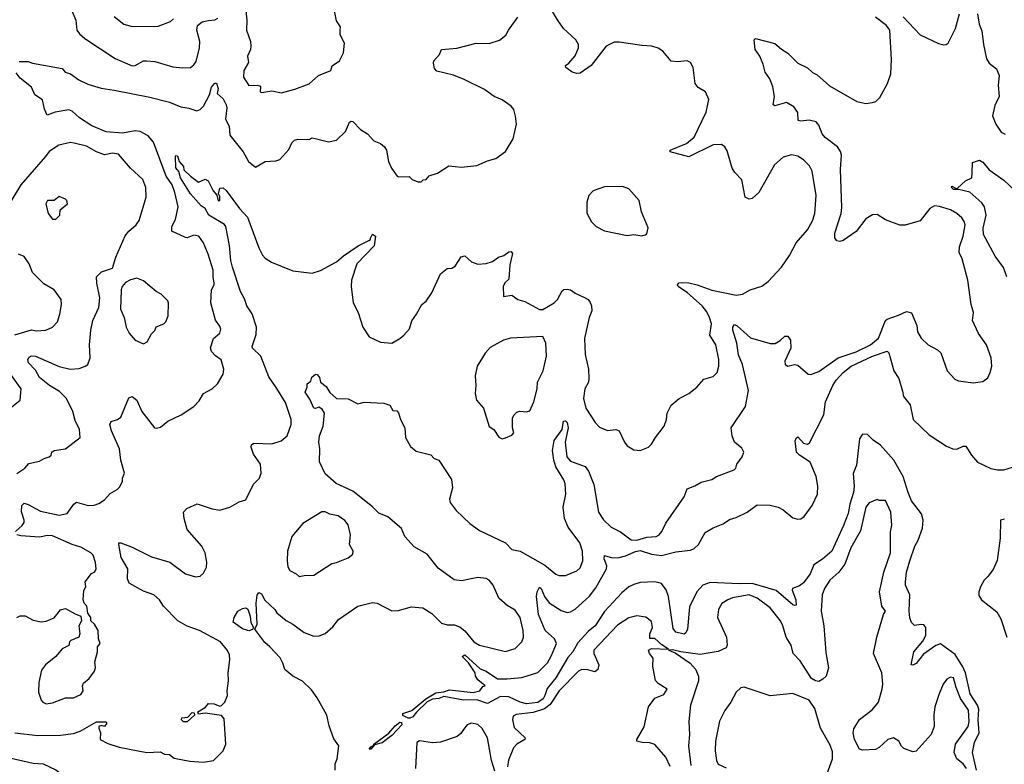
# Model space of a CAD drawing. Extents: x 2057697 to 2160550, y 827490 to 1016834.
# Tile 403 of 509: x 2079763 to 2085827, y 980901 to 985489. Entities that reach past the tile are written whole.
import ezdxf

# ---------------------------------------------------------------- set-up
doc = ezdxf.new("R2010")
doc.units = 0

msp = doc.modelspace()

# ---------------------------------------------------------------- linework, layer by layer
at = {"layer": '0CON20XD'}
for points in [[(2081154, 985565), (2081162.6, 985485), (2081160.7, 985425), (2081183.6, 985355), (2081186.4, 985325), (2081184.5, 985305), (2081165.6, 985265), (2081172.2, 985225), (2081144.3, 985175), (2081140.6, 985135), (2081175, 985082.5), (2081225.6, 985085.6), (2081241.2, 985081.2), (2081246.2, 985075), (2081244.2, 985045), (2081255, 985039.2), (2081315, 985051.4), (2081375, 985037.5), (2081458.3, 985061.7), (2081545, 985093.3), (2081603.8, 985145), (2081679.2, 985175), (2081688, 985205), (2081732, 985235), (2081757.5, 985285), (2081764, 985345), (2081737.5, 985395), (2081736.9, 985425), (2081739.2, 985445), (2081715, 985482.5), (2081691.2, 985595)], [(2079733.3, 981095), (2079875, 981079.1), (2080015, 981080.6), (2080095, 981091.8), (2080135.3, 981104.7), (2080235, 981164), (2080293, 981163), (2080300, 981155), (2080286, 981134), (2080265, 981140), (2080251.2, 981135), (2080249.2, 981125), (2080260, 981095), (2080259.2, 981055), (2080305, 981030.4), (2080375, 981007.1), (2080545, 980973.3), (2080628.3, 980978.3), (2080655, 980963.8), (2080685, 980962), (2080715, 980940), (2080810.9, 980920.9), (2080895, 980914.7), (2080956.7, 980925), (2081016.1, 980983.9), (2081032.5, 981025), (2081021.7, 981181.7), (2081005, 981202.5), (2080905, 981217.5), (2080865, 981210), (2080860, 981225), (2080906.4, 981253.6), (2080925, 981276.2), (2080960, 981275), (2080995, 981260), (2081006.4, 981263.6), (2081025.7, 981284.3), (2081042, 981325), (2081040, 981355), (2081048.8, 981415), (2081046.2, 981465), (2081058, 981545), (2081054, 981575), (2081041.7, 981601.7), (2081000, 981655), (2080870.6, 981725), (2080795, 981751.9), (2080737.1, 981785), (2080648.1, 981875), (2080624.7, 981914.7), (2080588.1, 981945), (2080525, 981967.3), (2080437.7, 982017.7), (2080426.4, 982045), (2080428.6, 982105), (2080387.9, 982175), (2080373.6, 982256.4), (2080374, 982266), (2080385, 982266), (2080455, 982239.5), (2080575, 982179.1), (2080687, 982147), (2080783.3, 982075), (2080845, 982056), (2080875, 982060.8), (2080895, 982078.8), (2080913.1, 982115), (2080915, 982147.5), (2080905, 982203.3), (2080885, 982244.3), (2080795, 982348), (2080775.7, 982415), (2080772.5, 982455), (2080792.4, 982477.6), (2080855, 982505.7), (2080947.5, 982475), (2080995, 982466.9), (2081056.7, 982485), (2081115, 982518.6), (2081155, 982531.2), (2081202.6, 982627.4), (2081239.2, 982665), (2081250.8, 982695), (2081245, 982750), (2081202.5, 982812.5), (2081187.5, 982855), (2081190.3, 982869.7), (2081205, 982880.8), (2081315, 982876.4), (2081373.8, 982895), (2081410, 982925), (2081434.4, 982995), (2081434.5, 983025), (2081400.9, 983130.9), (2081346, 983216), (2081297.5, 983287.5), (2081247.2, 983415), (2081197.1, 983465), (2081195.6, 983475), (2081219.7, 983550.3), (2081221.2, 983595), (2081195.6, 983675.6), (2081161.1, 983725), (2081149.4, 983765), (2081122.6, 983815), (2081073.6, 983963.6), (2081062.5, 984005), (2081055, 984096.7), (2081032.9, 984215), (2081025, 984227.9), (2080927.8, 984285), (2080905.6, 984325), (2080881.3, 984341.3), (2080815, 984416.9), (2080753.8, 984515), (2080742.7, 984552.7), (2080725, 984576.2), (2080723.1, 984645), (2080725, 984652.5), (2080735, 984650), (2080745.7, 984615), (2080771.2, 984585), (2080773, 984563), (2080813.8, 984525), (2080865, 984488), (2080905, 984506.2), (2080923.8, 984495), (2080955, 984433.8), (2080977, 984407), (2080985, 984372.5), (2080996.2, 984375), (2080995, 984400), (2080986.7, 984415), (2080995, 984450), (2081015, 984452.5), (2081035, 984436.2), (2081115.6, 984325), (2081165, 984272.5), (2081235, 984084), (2081258.3, 984038.3), (2081275, 984018.6), (2081314.7, 983994.7), (2081445, 983942.2), (2081565, 983927.1), (2081615, 983943.1), (2081715, 983997.1), (2081756.5, 984033.5), (2081847.5, 984095), (2081912.5, 984127.5), (2081922.5, 984135), (2081923.3, 984143.3), (2081935, 984166.7), (2081953.3, 984155), (2081945.6, 984095), (2081839.4, 983985), (2081806.7, 983885), (2081803.6, 983845), (2081817.1, 983745), (2081847.1, 983685), (2081876.2, 983595), (2081915.7, 983535.7), (2081985, 983501.4), (2082055, 983496), (2082105, 983523.8), (2082128.8, 983545), (2082163.8, 983585), (2082177.3, 983632.7), (2082207.5, 983675), (2082238.8, 983735), (2082265.9, 983754.1), (2082301.2, 983805), (2082355, 983922.5), (2082395, 983956.7), (2082425, 983958.8), (2082445, 983970), (2082481.7, 984028.3), (2082505, 984033.3), (2082545, 983997.5), (2082585, 983983.3), (2082635, 983986.7), (2082675, 984000), (2082712.5, 984025), (2082745, 984036.7), (2082775, 984058.8), (2082790, 984060), (2082797.7, 984047.7), (2082781.7, 983978.3), (2082775, 983890), (2082751.4, 983868.6), (2082741.2, 983845), (2082743.3, 983783.3), (2082795, 983792.5), (2082830, 983765), (2082875, 983753.3), (2082964, 983704), (2082985, 983703.8), (2083055, 983744), (2083075, 983764), (2083105, 983818), (2083115, 983826), (2083135, 983829.2), (2083155, 983824.3), (2083183.6, 983803.6), (2083246.7, 983775), (2083264.3, 983764.3), (2083276.6, 983746.6), (2083285.6, 983725), (2083286.7, 983695), (2083269.4, 983655), (2083241.5, 983525), (2083245.6, 983425.6), (2083266, 983335), (2083268.8, 983278.8), (2083265.7, 983255), (2083242.9, 983215), (2083234.6, 983155), (2083250, 983095), (2083306.4, 983006.4), (2083335, 982978), (2083382.3, 982957.7), (2083433.9, 982963.9), (2083455, 982956.2), (2083488.8, 982885), (2083505, 982863.3), (2083545, 982838.8), (2083585, 982834), (2083635, 982855.8), (2083655, 982874), (2083678.1, 982915), (2083733.1, 982985), (2083747.1, 983025), (2083750.8, 983065), (2083775, 983113.8), (2083825, 983156), (2083883.3, 983185), (2083933.3, 983225), (2083975.9, 983274.1), (2084035, 983290.8), (2084058.6, 983315), (2084069.1, 983355), (2084068.8, 983395), (2084050, 983485), (2084014.4, 983544.4), (2084024.4, 983615), (2084012.5, 983655), (2083995, 983688.6), (2083965.5, 983725), (2083876.7, 983806.7), (2083818, 983845), (2083814.2, 983855), (2083822.5, 983867.5), (2083845, 983870.5), (2083885, 983868), (2083935, 983855.3), (2084025, 983822.7), (2084175, 983792.5), (2084215, 983798), (2084262.5, 983825), (2084333, 983847), (2084373.6, 983876.4), (2084455.8, 983965), (2084504.6, 984035.4), (2084546.4, 984113.6), (2084615.6, 984195), (2084645, 984248.8), (2084660, 984295), (2084668.5, 984405), (2084644.3, 984555), (2084627.4, 984587.4), (2084590, 984625), (2084555, 984648), (2084517, 984657), (2084465, 984641.9), (2084412.9, 984595), (2084315.5, 984424.5), (2084275, 984386.2), (2084255, 984384), (2084231.2, 984395), (2084211.7, 984501.7), (2084167.7, 984547.7), (2084151.2, 984575), (2084120.3, 984680.3), (2084106.2, 984705), (2084085, 984720), (2084035, 984718.1), (2083885, 984644.2), (2083770, 984675), (2083770, 984685), (2083870, 984725), (2083918.1, 984765), (2083991.7, 984918.3), (2084007.7, 984997.7), (2083986.2, 985045), (2083941.2, 985071.2), (2083923.8, 985095), (2083910.8, 985195), (2083895.5, 985225.5), (2083875, 985235.8), (2083815, 985229.2), (2083775, 985232.9), (2083724.6, 985294.6), (2083696.2, 985313.8), (2083656.1, 985326.1), (2083595, 985329.1), (2083455, 985351.1), (2083425, 985349.4), (2083375.8, 985325), (2083283, 985207), (2083215, 985158.8), (2083195, 985156.2), (2083165, 985166.2), (2083126.7, 985195), (2083125, 985206.7), (2083145, 985220), (2083185, 985266.7), (2083205.6, 985314.4), (2083204.2, 985335), (2083187.5, 985365), (2083113.3, 985435), (2083075, 985487.5), (2083025, 985573.8)], [(2080083.1, 985543.1), (2080108.2, 985485), (2080114.6, 985425), (2080131, 985401), (2080163.3, 985373.3), (2080350.5, 985250.5), (2080455, 985205.4), (2080475, 985206.7), (2080525, 985234.3), (2080544.5, 985235.5), (2080595, 985231.4), (2080705, 985199.2), (2080768.3, 985191.7), (2080815, 985194.3), (2080835, 985210), (2080848.9, 985231.1), (2080870.9, 985315), (2080873.1, 985355), (2080854.1, 985425), (2080857.8, 985452.2), (2080886, 985475), (2080925, 985482.9), (2080965, 985487.3), (2080982.3, 985497.7)], [(2085205, 985507.1), (2085310, 985395), (2085422.7, 985342.7), (2085455, 985333.8), (2085470, 985335), (2085482.5, 985345), (2085527.1, 985435), (2085550.8, 985525)], [(2085662.5, 985525), (2085671.7, 985461.7), (2085689.7, 985419.7), (2085698.9, 985335), (2085717, 985247), (2085735, 985220), (2085778.8, 985185), (2085796.2, 985145), (2085788.8, 985085), (2085796, 985015), (2085769.5, 984960.5), (2085754.1, 984895.9), (2085776, 984845), (2085808.8, 984795), (2085833.4, 984783.4)], [(2079759.3, 985230.7), (2079815, 985231.2), (2079841.4, 985221.4), (2080025, 985187.5), (2080043.3, 985165), (2080075, 985156), (2080127.2, 985117.2), (2080181.9, 985091.9), (2080265, 985066.6), (2080344.7, 985054.7), (2080565, 985011.8), (2080685, 984980.9), (2080755, 984951.2), (2080805, 984943.1), (2080853.6, 984926.4), (2080875, 984936.2), (2080894, 984955), (2080931.2, 985025), (2080945, 985073.3), (2080965, 985097.5), (2080975, 985097.5), (2080985.8, 985065), (2080980, 985035), (2081015, 985001.4), (2081035.3, 984965), (2081038.6, 984945), (2081030.7, 984875), (2081052.9, 984832.9), (2081056.9, 984776.9), (2081140, 984675), (2081172.5, 984615), (2081215, 984581.2), (2081275, 984616), (2081340.7, 984619.3), (2081365, 984626.7), (2081420.7, 984689.3), (2081439.3, 984730.7), (2081455, 984746.7), (2081475, 984753.3), (2081545, 984750), (2081565, 984760), (2081582.5, 984757.5), (2081665, 984736.7), (2081713.6, 984746.4), (2081769.1, 984800.9), (2081795, 984857.5), (2081805, 984863.8), (2081815, 984861.2), (2081862.1, 984812.1), (2081905.5, 984785.5), (2081943.2, 984743.2), (2081985, 984726.7), (2082010, 984705), (2082021.2, 984685), (2082033.8, 984615), (2082052, 984575), (2082087.5, 984525), (2082095, 984520), (2082161.7, 984521.7), (2082180, 984505), (2082215, 984490), (2082235, 984490), (2082248.3, 984501.7), (2082266.1, 984503.9), (2082285, 984527.5), (2082335.9, 984544.1), (2082405, 984588.8), (2082485, 984581.2), (2082579.1, 984590.9), (2082645, 984620), (2082695, 984633.8), (2082755, 984676.7), (2082802.5, 984755), (2082822, 984845), (2082817.5, 984895), (2082805.7, 984935), (2082790.8, 984955), (2082735, 984994.3), (2082684.6, 985014.6), (2082625, 985059.5), (2082499.6, 985119.6), (2082435, 985146.7), (2082331.7, 985171.7), (2082318.3, 985188.3), (2082311.7, 985221.7), (2082313.9, 985236.1), (2082347.5, 985275), (2082360, 985305), (2082455, 985312.5), (2082575, 985344.2), (2082655, 985342), (2082718, 985362), (2082757.3, 985392.7), (2082773.8, 985425), (2082831.2, 985505)], [(2080345, 985508), (2080405, 985460.6), (2080455, 985447.3), (2080615, 985448.6), (2080691.7, 985478.3), (2080709.2, 985495)], [(2081302.5, 981625), (2081271.7, 981651.7), (2081212, 981735), (2081225.8, 981765), (2081218.9, 981895), (2081225, 981942.5), (2081235, 981960), (2081251.2, 981951.2), (2081273.2, 981913.2), (2081334, 981855), (2081347.1, 981835), (2081405, 981787.1), (2081445, 981765.6), (2081514, 981714), (2081575, 981690), (2081607.9, 981692.1), (2081645, 981706.9), (2081690.9, 981749.1), (2081726.6, 981793.4), (2081845, 981876.3), (2081935, 981898.2), (2081965, 981894.7), (2082055, 981846.1), (2082095, 981849.2), (2082175, 981871.4), (2082245, 981865.9), (2082300.9, 981830.9), (2082361.7, 981771.7), (2082395, 981761.1), (2082439.9, 981759.9), (2082475.7, 981745.7), (2082503.7, 981723.7), (2082560, 981655), (2082595, 981634.6), (2082755, 981595.7), (2082813.8, 981615), (2082856, 981655), (2082865.8, 981684.2), (2082864.2, 981725), (2082845.6, 981805), (2082815, 981850.8), (2082765, 981879.2), (2082714, 981925), (2082678.9, 982005), (2082655, 982035.6), (2082635, 982046.2), (2082585, 982052.2), (2082485, 982031), (2082437.9, 982037.9), (2082340.6, 982110.6), (2082271.8, 982195), (2082191.5, 982241.5), (2082134, 982305), (2082115, 982354.6), (2082029.5, 982425), (2081975, 982448.7), (2081936.7, 982486.7), (2081815, 982583.2), (2081712.4, 982632.4), (2081645, 982690), (2081608.8, 982765), (2081612.4, 982845), (2081605.4, 982885.4), (2081608.9, 982925), (2081631.5, 982985), (2081640.7, 983065), (2081625, 983088.5), (2081605, 983102), (2081585, 983092.5), (2081573.8, 983095), (2081550.7, 983150.7), (2081521.2, 983195), (2081532.5, 983225), (2081532.5, 983245), (2081555, 983262.5), (2081562.9, 983287.1), (2081585, 983304.2), (2081595, 983302), (2081608.8, 983285), (2081616.1, 983256.1), (2081649.5, 983229.5), (2081672.9, 983192.9), (2081714.1, 983154.1), (2081785, 983153.3), (2081845, 983122), (2081885, 983132.9), (2082005.9, 983125.9), (2082043.6, 983113.6), (2082061.7, 983081.7), (2082085, 983080), (2082097, 983067), (2082108.8, 983025), (2082135.7, 982975), (2082138.8, 982915), (2082170, 982860), (2082205, 982831.4), (2082295, 982807.5), (2082315, 982786.2), (2082344.2, 982774.2), (2082422.5, 982655), (2082428.6, 982605), (2082410.8, 982535), (2082414, 982515), (2082452, 982465), (2082536, 982385), (2082595, 982341.1), (2082755.4, 982265.4), (2082795, 982225.8), (2082845, 982214.5), (2082997.9, 982127.9), (2083065, 982073.1), (2083085.6, 982065.6), (2083125.6, 982064.4), (2083195, 982092.5), (2083215, 982111.2), (2083232.2, 982155), (2083228.5, 982215), (2083212.5, 982265), (2083141.6, 982361.6), (2083118.9, 982415), (2083109.7, 982485), (2083125.8, 982565), (2083121.7, 982628.3), (2083114.4, 982654.4), (2083065.9, 982735), (2083052.1, 982775), (2083045.3, 982834.7), (2083055, 982896), (2083104, 982965), (2083113.3, 983015), (2083125, 983016.7), (2083135, 983007.5), (2083142, 982975), (2083121.8, 982885), (2083132.3, 982795), (2083155, 982769.1), (2083245, 982735.6), (2083267.3, 982707.3), (2083298.9, 982625), (2083328.1, 982455), (2083358.1, 982408.1), (2083405, 982361.9), (2083463.2, 982333.2), (2083530, 982285), (2083565, 982282.1), (2083625, 982300), (2083682.5, 982305), (2083701.2, 982315), (2083717.5, 982335), (2083743, 982387), (2083855, 982549.2), (2083875, 982599.4), (2083922.2, 982617.8), (2083959.4, 982640.6), (2084025, 982655.6), (2084055.7, 982674.3), (2084163.9, 982716.1), (2084173.3, 982725), (2084180.5, 982749.5), (2084212.5, 982795), (2084222.5, 982825), (2084210, 982850), (2084166.2, 982885), (2084152, 982925), (2084146, 982975), (2084233.3, 983105), (2084251.1, 983205), (2084215.3, 983365), (2084189.7, 983425), (2084180.7, 983495), (2084155.9, 983575), (2084155.3, 983594.7), (2084165, 983610.6), (2084182.9, 983602.9), (2084265, 983529.4), (2084384.5, 983494.5), (2084415.5, 983494.5), (2084446.8, 983513.2), (2084475, 983540), (2084495, 983540), (2084510, 983515), (2084513.3, 983465), (2084476, 983385), (2084476.7, 983365), (2084495, 983353.8), (2084535, 983363.8), (2084555, 983360), (2084620, 983305), (2084635, 983302.5), (2084685, 983321.2), (2084804, 983406), (2084915, 983442.5), (2085002.5, 983485), (2085053.3, 983526.7), (2085095, 983635.5), (2085105.3, 983644.7), (2085175, 983667.5), (2085225, 983690.8), (2085255, 983683.8), (2085288, 983605), (2085293.1, 983565), (2085315, 983526), (2085358.8, 983485), (2085415.6, 983455.6), (2085435.6, 983435.6), (2085475.8, 983325.8), (2085523.3, 983275), (2085545, 983264), (2085635, 983250.8), (2085695, 983260), (2085725, 983282.5), (2085741.1, 983315), (2085750.9, 983355), (2085747.1, 983405), (2085718.1, 983485), (2085667.8, 983555), (2085631.9, 983635), (2085637.5, 983685), (2085624, 983735), (2085602.5, 983885), (2085567.1, 984015), (2085550.4, 984055), (2085551.2, 984088.8), (2085574.6, 984155.4), (2085586.4, 984225), (2085581.1, 984245), (2085565, 984268.6), (2085535, 984294.4), (2085495, 984316.4), (2085428.6, 984338.6), (2085397.3, 984342.7), (2085368.8, 984325), (2085309.8, 984250.2), (2085217.8, 984222.2), (2085183.8, 984223.8), (2085095, 984256), (2085045, 984289.2), (2085015, 984286.9), (2084975, 984262), (2084915, 984184.4), (2084835, 984128.6), (2084815, 984122.5), (2084795, 984126.2), (2084782.9, 984145), (2084783, 984173), (2084821.8, 984295), (2084827.6, 984332.4), (2084817.7, 984565), (2084824.5, 984655), (2084817.7, 984677.7), (2084799.1, 984705), (2084725, 984762.5), (2084705.5, 984785.5), (2084685, 984838.6), (2084669, 984859), (2084625, 984870), (2084573.3, 984863.3), (2084557.3, 984867.3), (2084555, 984916.7), (2084531.8, 984951.8), (2084485, 984978.1), (2084415, 984958), (2084404.2, 984964.2), (2084411.4, 985015), (2084401.9, 985075), (2084382.2, 985125), (2084353.5, 985165), (2084342.9, 985215), (2084322, 985265), (2084293.3, 985305), (2084287.5, 985365), (2084295, 985372.5), (2084415, 985341.2), (2084455, 985306.2), (2084495, 985283.3), (2084555, 985220), (2084615, 985191.2), (2084645, 985163.8), (2084675, 985150), (2084750.3, 985080.3), (2084918.8, 984985), (2084975, 984972.9), (2085015, 984978.1), (2085036.2, 984985), (2085060.3, 985009.7), (2085108.9, 985095), (2085128.2, 985155), (2085132.7, 985242.7), (2085121.4, 985425), (2085102.6, 985452.6), (2085035, 985504.3)], [(2079736.7, 982335), (2079778, 982372), (2079789.6, 982390.4), (2079791.2, 982405), (2079773.2, 982456.8), (2079776.2, 982495), (2079790.8, 982509.2), (2079815, 982502.9), (2079890.2, 982460.2), (2080005, 982435.4), (2080055, 982447.1), (2080096.7, 982505), (2080113, 982517), (2080185, 982495.7), (2080221.7, 982498.3), (2080251.2, 982508.8), (2080285, 982531.2), (2080320.7, 982569.3), (2080363.3, 982595), (2080378.8, 982611.2), (2080396, 982645), (2080396.2, 982665), (2080409.2, 982695), (2080385.4, 982775), (2080377.8, 982845), (2080328.5, 982955), (2080317.1, 982995), (2080326.7, 983013.3), (2080365, 983025.6), (2080385, 983040), (2080435, 983160), (2080455, 983166.7), (2080484.5, 983144.5), (2080515.4, 983075), (2080594, 982975), (2080605, 982971.4), (2080630.7, 982979.3), (2080674.2, 983015), (2080758, 983055), (2080835, 983105.8), (2080868.9, 983141.1), (2080894.3, 983185), (2080948, 983215), (2080982, 983245), (2081015.6, 983305), (2081020, 983335), (2081004.1, 983394.1), (2080968.6, 983418.6), (2080943.3, 983445), (2080937, 983467), (2080956.2, 983525), (2080995, 983556.7), (2081001.2, 983581.2), (2080995, 983600), (2080968, 983638), (2080939.5, 983745), (2080944.5, 983825), (2080961.4, 983855), (2080961.1, 983865), (2080953.8, 983905), (2080955.3, 983945.3), (2080924.6, 984044.6), (2080895.6, 984115), (2080865.4, 984155.4), (2080835, 984161.9), (2080795, 984145.7), (2080785, 984147.1), (2080700.8, 984185), (2080700.5, 984215), (2080722.9, 984257.1), (2080738.2, 984335), (2080718.1, 984425), (2080700.9, 984470.9), (2080665.9, 984525), (2080585.9, 984735), (2080555, 984773.1), (2080505, 984799.4), (2080475, 984803.7), (2080395, 984789.4), (2080295, 984798.2), (2080206.7, 984835), (2080131.2, 984885), (2080085.2, 984925.2), (2080065, 984933.2), (2079981.3, 984918.7), (2079931.2, 984901.2), (2079915, 984937.5), (2079903.1, 984995), (2079856.2, 985025), (2079835, 985074), (2079765, 985128.8), (2079741.9, 985161.9)], [(2079745, 982693.5), (2079794.5, 982725.5), (2079820, 982755), (2079885, 982768.6), (2079913.7, 982786.3), (2079945, 982795.8), (2079956, 982805), (2079960.8, 982825), (2079976, 982835), (2080045, 982845.7), (2080136.2, 982915), (2080130.8, 982965), (2080105, 983018.8), (2080089.4, 983075), (2080050.5, 983155), (2080007.7, 983197.7), (2079946.9, 983235), (2079885, 983283.8), (2079859.7, 983329.7), (2079816.2, 983375), (2079813.8, 983395), (2079821.2, 983408.8), (2079833.1, 983416.9), (2079860, 983415), (2080005, 983352.8), (2080074.6, 983335.4), (2080130, 983340), (2080166.8, 983353.2), (2080182, 983365), (2080197.5, 983405), (2080192, 983485), (2080200.8, 983575), (2080213.8, 983635), (2080249.4, 983715), (2080256.9, 983775), (2080238, 983865), (2080236.7, 983905), (2080267.5, 983935), (2080335, 983957.5), (2080354.3, 984025), (2080413.1, 984156.9), (2080434.3, 984185), (2080480.6, 984225), (2080498.9, 984251.1), (2080540.8, 984395), (2080540, 984455), (2080522, 984505), (2080445, 984574.3), (2080371.2, 984661.2), (2080335, 984666.7), (2080285, 984655.5), (2080235, 984675.5), (2080175, 984710), (2080098.7, 984728.7), (2080075, 984731.4), (2080003.3, 984715), (2079945, 984677.5), (2079922.7, 984645), (2079769.6, 984470.4), (2079687.1, 984335)], [(2085842.5, 983905), (2085821.8, 983961.8), (2085771.3, 984031.3), (2085698.8, 984165), (2085696.6, 984205), (2085714.7, 984284.7), (2085706.3, 984336.3), (2085689.8, 984359.8), (2085616, 984426), (2085545, 984443.3), (2085515, 984442.2), (2085501.4, 984455), (2085505, 984463.3), (2085535, 984447.5), (2085540, 984450), (2085587.5, 984495), (2085627.5, 984515), (2085628.8, 984545), (2085631.2, 984608.8), (2085675, 984622.5), (2085695, 984610), (2085733.5, 984563.5), (2085825, 984499.4), (2085895, 984434.3)], [(2083595, 984156.7), (2083615, 984162.5), (2083625, 984170), (2083633.6, 984206.4), (2083592.9, 984305), (2083578, 984375), (2083515, 984447.5), (2083475, 984461.9), (2083365, 984460), (2083295, 984433.8), (2083268.8, 984405), (2083256, 984365), (2083255.9, 984295.9), (2083285, 984242.5), (2083312.5, 984215), (2083365, 984188.8), (2083505, 984160), (2083545, 984166), (2083595, 984156.7)], [(2079985, 984260), (2080010, 984285), (2080011.7, 984318.3), (2080057.1, 984355), (2080054, 984375), (2080045, 984384), (2080005, 984400), (2079976, 984374), (2079935, 984373.8), (2079924, 984355), (2079937.5, 984295), (2079965, 984260), (2079985, 984260)], [(2079733, 983547), (2079835, 983577.5), (2079865, 983572.2), (2079924.2, 983575.8), (2079965.8, 983594.2), (2079995, 983627.5), (2080010.8, 983675), (2080020.6, 983735), (2080018, 983765), (2079974.3, 983825), (2079911, 983861), (2079840.8, 983930.8), (2079820.6, 983985), (2079790, 984030), (2079755, 984044.2)], [(2080525, 983492.5), (2080547.5, 983505), (2080575, 983552.5), (2080596.1, 983573.9), (2080603.6, 983596.4), (2080650, 983615), (2080662.7, 983627.3), (2080678, 983665), (2080678.3, 983741.7), (2080675, 983756.7), (2080635, 983798.8), (2080603.3, 983815), (2080525, 983880), (2080485, 983896.7), (2080445, 983886.2), (2080415, 983870), (2080394.3, 983845.7), (2080388, 983825), (2080384.5, 983704.5), (2080405.7, 983655), (2080418.6, 983595), (2080436.8, 983556.8), (2080475, 983513.8), (2080525, 983492.5)], [(2082735, 982907.5), (2082755, 982912.5), (2082795, 982930), (2082807, 982943), (2082797.5, 982975), (2082797.5, 983035), (2082807.5, 983055), (2082825, 983070), (2082843.9, 983076.1), (2082885, 983072), (2082905, 983078.8), (2082929.1, 983135), (2082949.2, 983215), (2082951.4, 983255), (2082986.5, 983325), (2083008.2, 983415), (2083004.4, 983495), (2082985, 983536.7), (2082785, 983525.7), (2082743.3, 983515), (2082660.8, 983469.2), (2082629.4, 983435), (2082581.4, 983355), (2082568, 983295), (2082572.5, 983235), (2082568.8, 983185), (2082576.7, 983145), (2082618.8, 983095), (2082655, 982982.5), (2082682.5, 982965), (2082715, 982917.5), (2082735, 982907.5)], [(2082997.9, 981325), (2082987.8, 981305), (2082955, 981283.2), (2082884.8, 981274.8), (2082845, 981284.6), (2082775, 981317.1), (2082725, 981318.4), (2082645, 981276.9), (2082579.1, 981299.1), (2082496.4, 981296.4), (2082375, 981319.1), (2082345, 981306.9), (2082305, 981302.2), (2082273.1, 981286.9), (2082206.8, 981223.2), (2082185, 981193.3), (2082165.3, 981184.7), (2082155, 981186.4), (2082122.6, 981202.6), (2082122.9, 981215), (2082177.9, 981232.1), (2082264.6, 981305.4), (2082325, 981342.7), (2082375, 981347.8), (2082409.1, 981360.9), (2082555, 981344.4), (2082597.5, 981355), (2082615, 981380), (2082630, 981385), (2082585, 981422.5), (2082570, 981445), (2082568.8, 981465), (2082526.4, 981526.4), (2082487.5, 981565), (2082505, 981576), (2082600, 981490), (2082636.7, 981475), (2082705, 981428.8), (2082765, 981427.5), (2082855, 981436.5), (2082953.5, 981466.5), (2083013.3, 981526.7), (2083039.2, 981570.8), (2083068.2, 981645), (2083056.4, 981675), (2082998.9, 981725), (2082958.9, 981825), (2082946.4, 981935), (2082950, 981965), (2082961.8, 981988.2), (2082965, 981992), (2082975, 981984.2), (2082995.4, 981935.4), (2083025, 981896.2), (2083098.9, 981848.9), (2083135, 981836.9), (2083155, 981840), (2083185, 981857.5), (2083272, 981938), (2083311.3, 981988.7), (2083378, 982105), (2083379.3, 982125), (2083363.1, 982166.9), (2083365, 982188.8), (2083414.3, 982174.3), (2083455.2, 982175.2), (2083495, 982185.5), (2083555, 982213.3), (2083585, 982218), (2083655, 982196.4), (2083715, 982188.7), (2083805, 982210.8), (2083895, 982221.1), (2083918.1, 982231.9), (2083944.3, 982255), (2083985, 982330), (2084035, 982358.8), (2084095, 982383.3), (2084135, 982410), (2084175, 982422), (2084244.5, 982455.5), (2084305, 982500), (2084385, 982498.1), (2084435, 982485.6), (2084465, 982469.4), (2084525, 982419.1), (2084555, 982411.2), (2084575, 982413.8), (2084595, 982427.1), (2084643.3, 982496.7), (2084676.8, 982565), (2084678.8, 982615), (2084669.3, 982675), (2084632.6, 982762.6), (2084565, 982806.5), (2084547.8, 982825), (2084539.4, 982895), (2084545, 982911.2), (2084555, 982918), (2084590, 982880), (2084615, 982874.4), (2084627.7, 982882.3), (2084715.7, 983054.3), (2084726.9, 983135), (2084771.2, 983235), (2084792.5, 983267.5), (2084834.7, 983315.3), (2084885, 983353.8), (2085015, 983416.1), (2085106.8, 983446.8), (2085116.7, 983436.7), (2085146, 983325), (2085178, 983278), (2085200.1, 983200.1), (2085207.4, 983167.4), (2085248.3, 983115), (2085265.9, 983025.9), (2085365, 982931.9), (2085472.1, 982862.1), (2085510, 982845), (2085535, 982843.6), (2085575, 982861.4), (2085590.8, 982860.8), (2085624.4, 982805), (2085663.3, 982763.3), (2085745, 982722.9), (2085785, 982714.6), (2085823.9, 982716.1), (2085905, 982740.8)], [(2079715, 983104.2), (2079766.2, 983145), (2079770.8, 983215), (2079649.5, 983385)], [(2085655.4, 980865.4), (2085631.1, 980975), (2085644.5, 981035), (2085671.8, 981095), (2085665.5, 981175), (2085670.7, 981240.7), (2085662.3, 981265), (2085616.2, 981335), (2085587.8, 981465), (2085572.2, 981502.2), (2085525, 981578.1), (2085435, 981642.9), (2085405, 981632.7), (2085330.7, 981579.3), (2085285, 981521.9), (2085265, 981512.5), (2085254.3, 981514.3), (2085270, 981595), (2085325, 981659.5), (2085344.6, 981695), (2085343.1, 981745), (2085331.2, 981761.2), (2085312.5, 981762.5), (2085275, 981756.2), (2085255.6, 981775.6), (2085245, 981803.3), (2085240.7, 981845), (2085245.3, 981945), (2085219.6, 982005), (2085218.2, 982025), (2085224.7, 982085), (2085245, 982155.8), (2085275.4, 982245), (2085297.2, 982282.8), (2085324.4, 982355.6), (2085328.1, 982405), (2085317.9, 982445), (2085256.2, 982525), (2085234.5, 982575), (2085205.2, 982675), (2085146.4, 982775), (2085065, 982868.5), (2085018.9, 982898.9), (2084985, 982932.5), (2084954.4, 982935.6), (2084935, 982906.2), (2084917.7, 982745), (2084896.5, 982693.5), (2084902.6, 982615), (2084898.5, 982575), (2084875.6, 982505), (2084865, 982447.1), (2084836.9, 982373.1), (2084764.6, 982215), (2084706.7, 982165), (2084655, 982130.4), (2084631.4, 982075), (2084591.3, 982018.7), (2084565, 982001.4), (2084521.9, 981985), (2084520.5, 981975), (2084542.9, 981915), (2084545, 981882.5), (2084535, 981879.2), (2084525, 981884.5), (2084422.9, 981972.9), (2084275, 982015.6), (2084195, 982013.1), (2084015, 982022.4), (2083969.6, 982005), (2083933.8, 981965), (2083888.7, 981871.3), (2083876.4, 981735), (2083865, 981711.2), (2083855, 981704), (2083805, 981716), (2083787.4, 981737.4), (2083760, 981935), (2083745, 981977.1), (2083715.4, 982015.4), (2083675, 982025.5), (2083585, 982020.5), (2083545, 982010), (2083515, 981994.5), (2083472.2, 981957.8), (2083365, 981843.1), (2083307, 981755), (2083265, 981720.6), (2083201.2, 981648.8), (2083170.5, 981595), (2083140, 981560), (2083065, 981434.7), (2083011.1, 981368.9), (2082997.9, 981325)], [(2085595, 980876.4), (2085575, 980904), (2085535.3, 980935.3), (2085518.5, 980975), (2085526.9, 981025), (2085605.6, 981134.4), (2085610, 981165), (2085606.7, 981235), (2085557.7, 981307.7), (2085530, 981375), (2085514.2, 981434.2), (2085495, 981437.5), (2085474.2, 981425), (2085451.4, 981395), (2085427.1, 981335), (2085399.4, 981255), (2085393.1, 981205), (2085396, 981135), (2085376, 981085), (2085285, 980983.3), (2085265, 980978.8), (2085209.3, 980999.3), (2085195, 981012.5), (2085177.5, 981045), (2085144.2, 981064.2), (2085110, 981055), (2085056, 981004), (2085035, 980993.3), (2084955, 980988.1), (2084934.5, 980994.5), (2084904.7, 981055), (2084896.7, 981095), (2084901, 981119), (2084935, 981178.1), (2085014, 981236), (2085051.9, 981285), (2085074.5, 981365.5), (2085078.6, 981395), (2085072.2, 981465), (2085022.5, 981585), (2085042.9, 981685), (2085083.1, 981825), (2085095.4, 981845), (2085073.1, 981875), (2085058.9, 981965), (2085085.4, 982085), (2085126.5, 982205), (2085125.8, 982334.2), (2085133.8, 982375), (2085128.8, 982455), (2085095, 982526.7), (2085057, 982527), (2085045, 982532.5), (2084995, 982512), (2084974.4, 982485), (2084941.2, 982338.8), (2084882.2, 982235), (2084846.1, 982135), (2084808.2, 982085), (2084752.5, 982035), (2084720.6, 981985), (2084705.6, 981945), (2084699.1, 981845), (2084715.4, 981755), (2084729.1, 981590.9), (2084745.4, 981495.4), (2084730.4, 981445), (2084710.5, 981425), (2084685, 981412.2), (2084665, 981415.3), (2084639.7, 981429.7), (2084569.5, 981539.5), (2084526.1, 981585), (2084514.6, 981634.6), (2084484.3, 981685), (2084463.5, 981755), (2084448.5, 981785), (2084385, 981865.5), (2084305.7, 981925), (2084255, 981946.2), (2084153.1, 981926.9), (2084125, 981915.6), (2084088.2, 981891.8), (2084067.8, 981855), (2084061.8, 981805), (2084116.2, 981685), (2084120.8, 981635), (2084115, 981618.8), (2084064.6, 981595.4), (2083955, 981578.1), (2083834.4, 981594.4), (2083782.7, 981607.3), (2083760, 981605), (2083799.1, 981589.1), (2083892.5, 981525), (2083925, 981487.1), (2083944.6, 981445), (2083942.9, 981415), (2083895.5, 981265), (2083883.3, 981165), (2083887.7, 981085), (2083882.7, 981015), (2083897.5, 980895)], [(2081485, 982058), (2081515, 982064.2), (2081575, 982067.5), (2081685, 982138), (2081715, 982144), (2081785, 982173.3), (2081814.2, 982195.8), (2081816, 982215), (2081793.8, 982255), (2081799.5, 982315), (2081785, 982377.5), (2081765, 982403.3), (2081725, 982431.2), (2081673, 982443), (2081645, 982455.8), (2081623.4, 982456.6), (2081506.2, 982385), (2081439.2, 982305), (2081411.9, 982215), (2081409.4, 982155), (2081415, 982117.5), (2081426, 982095), (2081465.4, 982075.4), (2081485, 982058)], [(2085827.6, 982412.4), (2085805, 982406), (2085802.1, 982295), (2085782.9, 982157.1), (2085758.9, 982101.1), (2085725, 982058.2), (2085703.6, 982035), (2085681.1, 981995), (2085670.3, 981965), (2085671.3, 981941.3), (2085687.9, 981915), (2085780.5, 981840.5), (2085807, 981797), (2085842.3, 981685)], [(2079745, 981806), (2079765, 981815.8), (2079795.7, 981815.7), (2079845, 981790), (2079895, 981779.2), (2079925, 981784.2), (2079975, 981803.8), (2080015, 981853.3), (2080045, 981861.2), (2080105, 981827.5), (2080140, 981815), (2080142.5, 981785), (2080127.5, 981755), (2080133.3, 981705), (2080127.5, 981685), (2080076.7, 981665), (2080068.8, 981655), (2080065, 981632.5), (2080025, 981613.3), (2079985, 981566), (2079920.8, 981515), (2079897.9, 981482.1), (2079881.4, 981405), (2079879.4, 981345), (2079895, 981296.7), (2079905, 981283.8), (2079925, 981274.2), (2079965, 981279.2), (2080045, 981311.9), (2080095, 981311.4), (2080138.3, 981331.7), (2080152.9, 981355), (2080149.4, 981385), (2080155, 981402), (2080189.7, 981430.3), (2080223.9, 981476.1), (2080228.8, 981495), (2080226.4, 981533.6), (2080242.5, 981595), (2080242.5, 981625), (2080257.5, 981645), (2080247.5, 981675), (2080246.7, 981725), (2080222.5, 981765), (2080200, 981785), (2080200, 981805), (2080183, 981833), (2080176.7, 981875), (2080160, 981895), (2080153.8, 981915), (2080158.3, 981971.7), (2080170, 981995), (2080166.7, 982025), (2080205, 982076.7), (2080225, 982087.5), (2080233.3, 982105), (2080229.4, 982145), (2080215, 982190), (2080200, 982205), (2080138.9, 982238.9), (2080085, 982256), (2079965, 982308.4), (2079935, 982311.8), (2079885, 982301.2), (2079769.4, 982309.4), (2079745.9, 982315.9)], [(2081175, 981724.4), (2081135, 981736.2), (2081077.7, 981777.7), (2081082.9, 981805), (2081106.7, 981845), (2081135, 981862), (2081155, 981866), (2081167.4, 981857.4), (2081181.5, 981815), (2081186.2, 981775), (2081202.9, 981745), (2081197.3, 981732.7), (2081175, 981724.4)], [(2083768.9, 980888.9), (2083742.1, 980945), (2083675, 981023.3), (2083645, 981034.5), (2083596.4, 981036.4), (2083565, 981044.2), (2083563.1, 981055), (2083608.5, 981131.5), (2083635.4, 981255), (2083675, 981308), (2083729.3, 981330.7), (2083750, 981365), (2083695, 981398.8), (2083678.3, 981418.3), (2083663.3, 981505), (2083664.4, 981554.4), (2083641.4, 981585), (2083635.9, 981604.1), (2083655, 981614.3), (2083758.3, 981611.7), (2083717.2, 981637.2), (2083675, 981677.5), (2083645, 981676.7), (2083643.5, 981705), (2083660.4, 981745), (2083655, 981782), (2083618.7, 981808.7), (2083565, 981816.9), (2083515, 981804.2), (2083445, 981758.1), (2083299.4, 981605), (2083299.4, 981585), (2083329.4, 981515), (2083322.9, 981485), (2083305, 981471.9), (2083262.8, 981482.8), (2083225, 981485.4), (2083205, 981475.5), (2083085.9, 981354.1), (2083029.9, 981270.1), (2082996.1, 981243.9), (2082925, 981220), (2082821.2, 981208.8), (2082801.5, 981198.5), (2082797.5, 981175), (2082807.8, 981127.8), (2082875.8, 981065), (2082873.8, 981055), (2082825.4, 981024.6), (2082805, 981002.5), (2082773.1, 980926.9), (2082767.6, 980885)], [(2081705.3, 980865), (2081705.6, 980905), (2081718, 980935), (2081729.2, 981015), (2081697.8, 981057.8), (2081669.4, 981139.4), (2081654.4, 981205), (2081595, 981311.9), (2081559.3, 981359.3), (2081505, 981413.1), (2081445, 981443.8), (2081395.8, 981485), (2081384.3, 981525), (2081366.7, 981556.7), (2081302.5, 981625)], [(2084735.5, 980845), (2084769.4, 980935), (2084769.3, 980979.3), (2084755, 981020), (2084694.3, 981125), (2084660, 981245), (2084625, 981295.6), (2084525, 981336.9), (2084385, 981323.8), (2084225, 981377.5), (2084205, 981373.3), (2084175, 981346.7), (2084142.5, 981285), (2084105, 981233.8), (2084072.6, 981167.4), (2084049.5, 981045), (2084046.7, 980985), (2084055.7, 980925), (2084065, 980902), (2084115, 980880.6)], [(2080795, 981162.5), (2080772.5, 981162.5), (2080760, 981175), (2080761.7, 981188.3), (2080797.5, 981192.5), (2080825, 981220), (2080838.3, 981218.3), (2080840, 981205), (2080795, 981162.5)], [(2081925, 980994.3), (2081914.3, 980994.3), (2081925, 981010), (2081942.5, 981017.5), (2081945, 981025.8), (2082036.4, 981093.6), (2082075, 981138.1), (2082105, 981160.8), (2082115, 981160), (2082116.9, 981145), (2082055, 981078.6), (2081995, 981034.4), (2081948.3, 981021.7), (2081925, 980994.3)], [(2082689, 980859), (2082668.9, 980925), (2082645, 981063.8), (2082611.2, 981121.2), (2082585, 981145.7), (2082545, 981155.7), (2082518, 981145), (2082495.6, 981115), (2082479.2, 981090.8), (2082456.5, 981073.5), (2082355, 981038.8), (2082304.6, 981034.6), (2082225, 981046.7), (2082208, 981035), (2082201.2, 980875)], [(2079673.4, 980946.6), (2079845, 980908.6), (2079908, 980905), (2079985, 980867.5), (2080020.5, 980840.5), (2080078.5, 980815), (2080165.7, 980705), (2080187.5, 980635), (2080205, 980616), (2080232.3, 980602.3), (2080237.9, 980587.9), (2080234.5, 980565), (2080205.7, 980514.3), (2080142.5, 980445), (2080107.3, 980392.7), (2079965, 980282.9)]]:
    msp.add_lwpolyline(points, dxfattribs=at)

doc.saveas('drawing.dxf')
